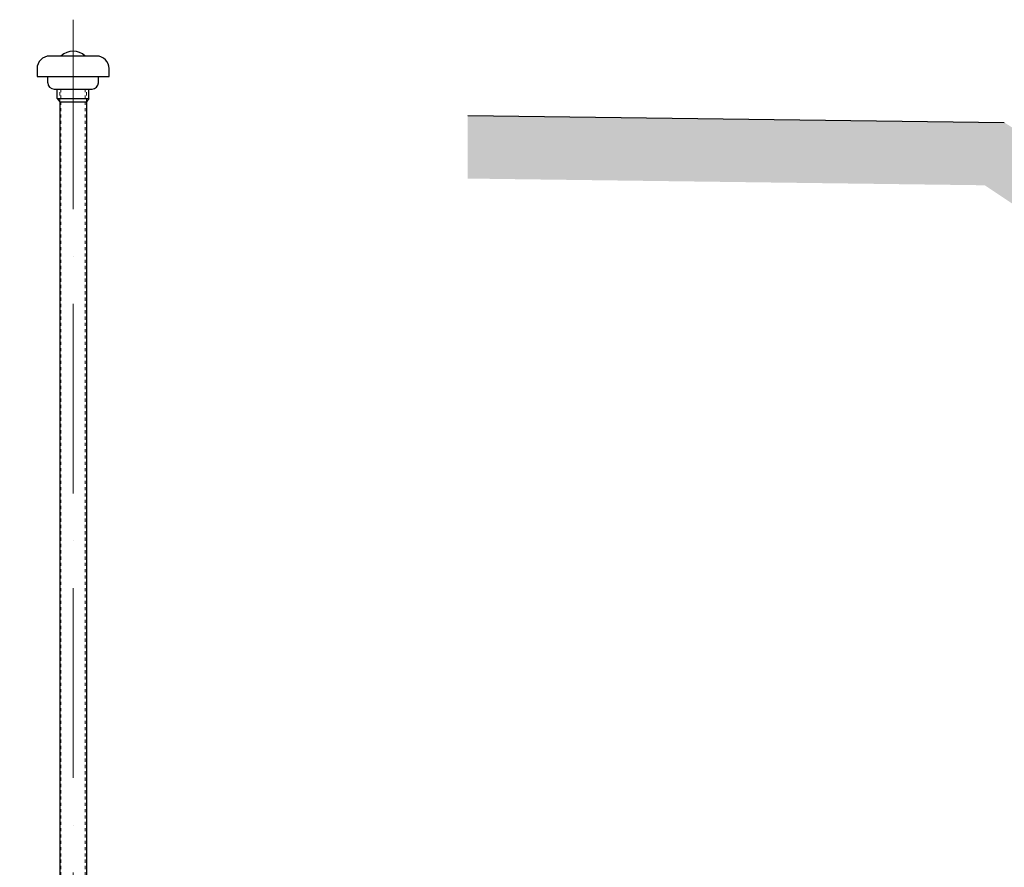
# Model space of a CAD drawing. Header units: millimetres. Extents: x 2605 to 1198744, y 17680 to 73723.
# Tile 604 of 656: x 29776 to 31333, y 53748 to 55090. Entities that reach past the tile are written whole.
import ezdxf

# ---------------------------------------------------------------- set-up
doc = ezdxf.new("R2010")
doc.units = ezdxf.units.MM
doc.linetypes.add('ACAD_ISO10W100', pattern=[18, 12, -3, 0, -3])
doc.linetypes.add('JIS_02_1.0', pattern=[2, 1, -1])

msp = doc.modelspace()

# ---------------------------------------------------------------- hatches: boundary and pattern name
h = msp.add_hatch()
h.set_pattern_fill('EARTH', color=256, scale=12.5, angle=45.64495339, style=0)
h.set_pattern_definition([(45.64495, (8029.27, 54523.74), (-1.26356, 112.2461), [79.375, -79.375]), (45.64495, (8007.99, 54544.55), (-1.26356, 112.2461), [79.375, -79.375]), (45.64495, (7986.705, 54565.356), (-1.26356, 112.2461), [79.375, -79.375]), (135.64495, (7986.55, 54579.39), (-112.2461, -1.26356), [79.375, -79.375]), (135.64495, (8007.36, 54600.67), (-112.2461, -1.26356), [79.375, -79.375]), (135.64495, (8028.165, 54621.95), (-112.2461, -1.26356), [79.375, -79.375])])
h.paths.add_polyline_path([(30484.61745, 54938.63969), (30484.61745, 54838.6312), (31302.54666, 54827.97263), (32571.30371, 53982.1346), (32626.77373, 54065.33963), (31333.41487, 54927.57887)])
h.paths.add_polyline_path([(21631.96475, 55054.00001), (21631.96475, 54953.99152), (25031.35503, 54909.69353), (25031.35503, 55009.70202)])
h.paths.add_polyline_path([(21631.96475, 54953.99152), (21631.96475, 55054.00001), (21512.41302, 55055.55791), (21512.41302, 54955.54942)])

# ---------------------------------------------------------------- linework, layer by layer
at = {"linetype": 'ACAD_ISO10W100', "lineweight": 18, "ltscale": 25}
msp.add_line((29860.13634, 55090.18564), (29860.13634, 52689.15536), dxfattribs=at)
for p, q in [((29897.13634, 55032.64323), (29823.13634, 55032.64323)), ((29803.13634, 55012.64323), (29803.13634, 55000.18564)), ((29917.13634, 55000.18564), (29917.13634, 55012.64323)), ((29803.13634, 55000.18564), (29917.13634, 55000.18564)), ((29820.13634, 54990.18564), (29820.13634, 55000.18564)), ((29900.13634, 54990.18564), (29900.13634, 55000.18564)), ((29830.13634, 54980.18564), (29890.13634, 54980.18564)), ((29835.13634, 54965.18564), (29835.13634, 54980.18564)), ((29885.13634, 54965.18564), (29885.13634, 54980.18564)), ((29835.13634, 54965.18564), (29838.93634, 54960.18564)), ((29835.13634, 54965.18564), (29885.13634, 54965.18564)), ((29838.93634, 54960.18564), (29838.93634, 53099.79881)), ((29838.93634, 54960.18564), (29881.33634, 54960.18564)), ((29885.13634, 54965.18564), (29881.33634, 54960.18564)), ((29881.33634, 54960.18564), (29881.33634, 53099.32151)), ((30484.61745, 54938.63969), (31333.41487, 54927.57887))]:
    msp.add_line(p, q)
at = {"linetype": 'JIS_02_1.0', "lineweight": 18, "ltscale": 5}
for p, q in [((29838.93634, 54960.18564), (29838.93634, 54980.18564)), ((29840.93634, 54980.18564), (29840.93634, 53099.7763)), ((29879.33634, 54980.18564), (29879.33634, 53099.34403)), ((29881.33634, 54960.18564), (29881.33634, 54980.18564))]:
    msp.add_line(p, q, dxfattribs=at)
for centre, radius, start, end in [((29860.13634, 55012.06258), 28.12306, 47.0381002, 132.9618998), ((29823.13634, 55012.64323), 20, 90, 180), ((29897.13634, 55012.64323), 20, 0, 90), ((29830.13634, 54990.18564), 10, 180, 270), ((29890.13634, 54990.18564), 10, 270, 0)]:
    msp.add_arc(centre, radius, start, end)

doc.saveas('drawing.dxf')
